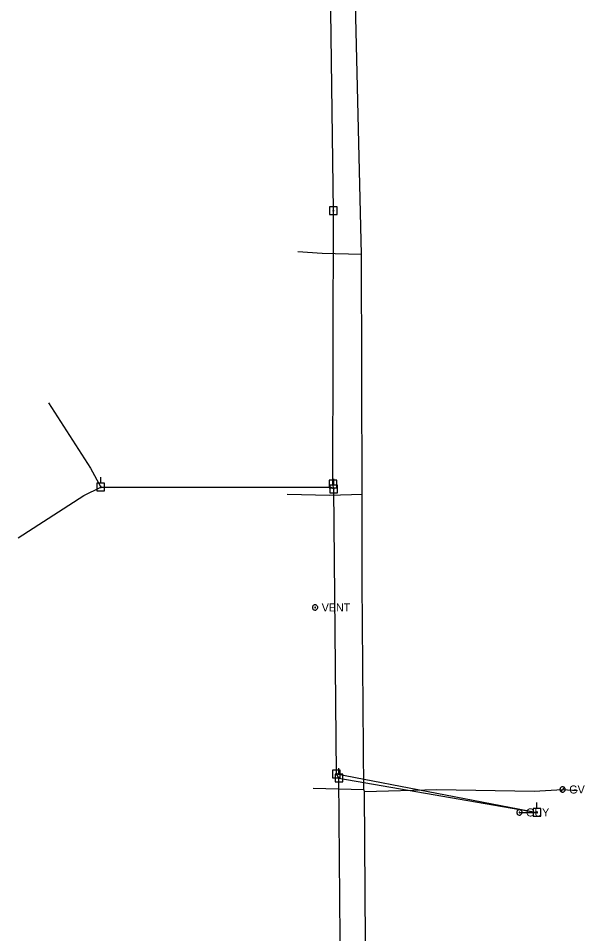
# Model space of a CAD drawing. Extents: x 596028 to 606371, y 330010 to 403088.
# Drawn here: x 601767 to 602039.6, y 390456.4 to 390896.6 of the extents above; entities that cross this region are included whole.
import ezdxf

# ---------------------------------------------------------------- set-up
doc = ezdxf.new("R2010")
doc.units = 0
for name, color, linetype in [('E_UTL_AG_Bold', 7, 'Continuous'), ('E_UTL_EGuyWire', 7, 'Continuous'), ('E_UTL_EPowerPole', 7, 'Continuous'), ('E_UTL_G', 7, 'Continuous'), ('E_UTL_G_UG', 7, 'Continuous'), ('E_UTL_Overhead', 7, 'Continuous')]:
    doc.layers.add(name, color=color, linetype=linetype)

msp = doc.modelspace()

# ---------------------------------------------------------------- linework, layer by layer
at = {"layer": 'E_UTL_AG_Bold'}
for points in [[(601911.1, 390613.25), (601911.07, 390613.49), (601911, 390613.73), (601910.89, 390613.94), (601910.74, 390614.13), (601910.56, 390614.29), (601910.35, 390614.42), (601910.11, 390614.5), (601909.87, 390614.53), (601909.63, 390614.52), (601909.39, 390614.46), (601909.17, 390614.36), (601908.97, 390614.22), (601908.8, 390614.04), (601908.67, 390613.84), (601908.58, 390613.61), (601908.53, 390613.37), (601908.53, 390613.13), (601908.58, 390612.89), (601908.67, 390612.66), (601908.8, 390612.46), (601908.97, 390612.28), (601909.17, 390612.14), (601909.39, 390612.04), (601909.63, 390611.98), (601909.87, 390611.97), (601910.11, 390612), (601910.35, 390612.08), (601910.56, 390612.2), (601910.74, 390612.36), (601910.89, 390612.55), (601911, 390612.77), (601911.07, 390613.01), (601911.1, 390613.25)], [(601909.97, 390613.25), (601909.97, 390613.28), (601909.96, 390613.31), (601909.95, 390613.34), (601909.93, 390613.36), (601909.91, 390613.38), (601909.88, 390613.39), (601909.85, 390613.4), (601909.82, 390613.41), (601909.79, 390613.41), (601909.76, 390613.4), (601909.73, 390613.39), (601909.71, 390613.37), (601909.69, 390613.35), (601909.67, 390613.32), (601909.66, 390613.29), (601909.65, 390613.26), (601909.65, 390613.23), (601909.66, 390613.2), (601909.67, 390613.18), (601909.69, 390613.15), (601909.71, 390613.13), (601909.73, 390613.11), (601909.76, 390613.1), (601909.79, 390613.09), (601909.82, 390613.09), (601909.85, 390613.09), (601909.88, 390613.1), (601909.91, 390613.12), (601909.93, 390613.14), (601909.95, 390613.16), (601909.96, 390613.19), (601909.97, 390613.22), (601909.97, 390613.25)]]:
    msp.add_lwpolyline(points, dxfattribs=at)
at = {"layer": 'E_UTL_EGuyWire'}
msp.add_line((602008.14, 390514.67), (602016.63, 390514.72), dxfattribs=at)
for points in [[(602009.43, 390514.67), (602009.4, 390514.92), (602009.33, 390515.15), (602009.22, 390515.37), (602009.07, 390515.56), (602008.89, 390515.72), (602008.68, 390515.84), (602008.45, 390515.92), (602008.2, 390515.96), (602007.96, 390515.94), (602007.72, 390515.89), (602007.5, 390515.79), (602007.3, 390515.64), (602007.13, 390515.47), (602007, 390515.26), (602006.91, 390515.04), (602006.87, 390514.8), (602006.87, 390514.55), (602006.91, 390514.31), (602007, 390514.09), (602007.13, 390513.88), (602007.3, 390513.7), (602007.5, 390513.56), (602007.72, 390513.46), (602007.96, 390513.4), (602008.2, 390513.39), (602008.45, 390513.43), (602008.68, 390513.51), (602008.89, 390513.63), (602009.07, 390513.79), (602009.22, 390513.98), (602009.33, 390514.2), (602009.4, 390514.43), (602009.43, 390514.67)], [(602008.3, 390514.67), (602008.3, 390514.7), (602008.29, 390514.73), (602008.28, 390514.76), (602008.26, 390514.78), (602008.24, 390514.8), (602008.21, 390514.82), (602008.18, 390514.83), (602008.15, 390514.83), (602008.12, 390514.83), (602008.09, 390514.83), (602008.06, 390514.81), (602008.04, 390514.8), (602008.02, 390514.77), (602008, 390514.75), (602007.99, 390514.72), (602007.98, 390514.69), (602007.98, 390514.66), (602007.99, 390514.63), (602008, 390514.6), (602008.02, 390514.57), (602008.04, 390514.55), (602008.06, 390514.54), (602008.09, 390514.52), (602008.12, 390514.52), (602008.15, 390514.51), (602008.18, 390514.52), (602008.21, 390514.53), (602008.24, 390514.54), (602008.26, 390514.56), (602008.28, 390514.59), (602008.29, 390514.61), (602008.3, 390514.64), (602008.3, 390514.67)]]:
    msp.add_lwpolyline(points, dxfattribs=at)
at = {"layer": 'E_UTL_EPowerPole'}
for points in [[(601918.62, 390805.93), (601918.62, 390808.84)], [(601920.46, 390805.93), (601916.77, 390805.93)], [(601916.77, 390805.93), (601916.77, 390802.24)], [(601916.77, 390802.24), (601920.46, 390802.24)], [(601918.89, 390804.09), (601918.88, 390804.13), (601918.87, 390804.17), (601918.85, 390804.22), (601918.82, 390804.25), (601918.79, 390804.28), (601918.75, 390804.3), (601918.71, 390804.32), (601918.66, 390804.32), (601918.62, 390804.32), (601918.57, 390804.31), (601918.53, 390804.29), (601918.49, 390804.27), (601918.46, 390804.23), (601918.44, 390804.2), (601918.42, 390804.15), (601918.41, 390804.11), (601918.41, 390804.06), (601918.42, 390804.02), (601918.44, 390803.98), (601918.46, 390803.94), (601918.49, 390803.91), (601918.53, 390803.88), (601918.57, 390803.86), (601918.62, 390803.85), (601918.66, 390803.85), (601918.71, 390803.85), (601918.75, 390803.87), (601918.79, 390803.89), (601918.82, 390803.92), (601918.85, 390803.96), (601918.87, 390804), (601918.88, 390804.04), (601918.89, 390804.09)], [(601920.46, 390802.24), (601920.46, 390805.93)], [(601806.69, 390673.03), (601806.69, 390675.94)], [(601920.24, 390674.41), (601916.56, 390674.41)], [(601916.56, 390674.41), (601916.56, 390670.72)], [(601918.4, 390674.41), (601918.4, 390677.32)], [(601918.8, 390672.15), (601918.8, 390675.06)], [(601920.24, 390670.72), (601920.24, 390674.41)], [(601808.53, 390673.03), (601804.84, 390673.03)], [(601804.84, 390673.03), (601804.84, 390669.34)], [(601806.96, 390671.19), (601806.95, 390671.23), (601806.94, 390671.27), (601806.92, 390671.31), (601806.89, 390671.35), (601806.86, 390671.38), (601806.82, 390671.4), (601806.78, 390671.42), (601806.73, 390671.42), (601806.69, 390671.42), (601806.64, 390671.41), (601806.6, 390671.39), (601806.56, 390671.37), (601806.53, 390671.33), (601806.51, 390671.29), (601806.49, 390671.25), (601806.48, 390671.21), (601806.48, 390671.16), (601806.49, 390671.12), (601806.51, 390671.08), (601806.53, 390671.04), (601806.56, 390671.01), (601806.6, 390670.98), (601806.64, 390670.96), (601806.69, 390670.95), (601806.73, 390670.95), (601806.78, 390670.95), (601806.82, 390670.97), (601806.86, 390670.99), (601806.89, 390671.02), (601806.92, 390671.06), (601806.94, 390671.1), (601806.95, 390671.14), (601806.96, 390671.19)], [(601808.53, 390669.34), (601808.53, 390673.03)], [(601916.56, 390670.72), (601920.24, 390670.72)], [(601920.65, 390672.15), (601916.96, 390672.15)], [(601916.96, 390672.15), (601916.96, 390668.46)], [(601918.67, 390672.57), (601918.67, 390672.61), (601918.65, 390672.66), (601918.63, 390672.7), (601918.6, 390672.73), (601918.57, 390672.76), (601918.53, 390672.79), (601918.49, 390672.8), (601918.44, 390672.81), (601918.4, 390672.81), (601918.35, 390672.79), (601918.31, 390672.78), (601918.28, 390672.75), (601918.24, 390672.72), (601918.22, 390672.68), (601918.2, 390672.64), (601918.19, 390672.59), (601918.19, 390672.55), (601918.2, 390672.5), (601918.22, 390672.46), (601918.24, 390672.42), (601918.28, 390672.39), (601918.31, 390672.36), (601918.35, 390672.34), (601918.4, 390672.33), (601918.44, 390672.33), (601918.49, 390672.34), (601918.53, 390672.35), (601918.57, 390672.38), (601918.6, 390672.4), (601918.63, 390672.44), (601918.65, 390672.48), (601918.67, 390672.52), (601918.67, 390672.57)], [(601919.07, 390670.31), (601919.07, 390670.35), (601919.06, 390670.4), (601919.04, 390670.44), (601919.01, 390670.47), (601918.97, 390670.5), (601918.93, 390670.53), (601918.89, 390670.54), (601918.85, 390670.55), (601918.8, 390670.54), (601918.76, 390670.53), (601918.72, 390670.52), (601918.68, 390670.49), (601918.65, 390670.46), (601918.62, 390670.42), (601918.61, 390670.38), (601918.6, 390670.33), (601918.6, 390670.29), (601918.61, 390670.24), (601918.62, 390670.2), (601918.65, 390670.16), (601918.68, 390670.13), (601918.72, 390670.1), (601918.76, 390670.08), (601918.8, 390670.07), (601918.85, 390670.07), (601918.89, 390670.08), (601918.93, 390670.09), (601918.97, 390670.11), (601919.01, 390670.14), (601919.04, 390670.18), (601919.06, 390670.22), (601919.07, 390670.26), (601919.07, 390670.31)], [(601920.65, 390668.46), (601920.65, 390672.15)], [(601804.84, 390669.34), (601808.53, 390669.34)], [(601916.96, 390668.46), (601920.65, 390668.46)], [(601920.11, 390535.05), (601920.11, 390537.96)], [(601921.95, 390535.05), (601918.26, 390535.05)], [(601918.26, 390535.05), (601918.26, 390531.36)], [(601923.11, 390533.06), (601919.42, 390533.06)], [(601919.42, 390533.06), (601919.42, 390529.37)], [(601920.38, 390533.2), (601920.37, 390533.25), (601920.36, 390533.29), (601920.34, 390533.33), (601920.31, 390533.37), (601920.28, 390533.4), (601920.24, 390533.42), (601920.2, 390533.44), (601920.15, 390533.44), (601920.11, 390533.44), (601920.06, 390533.43), (601920.02, 390533.41), (601919.98, 390533.39), (601919.95, 390533.35), (601919.93, 390533.31), (601919.91, 390533.27), (601919.9, 390533.23), (601919.9, 390533.18), (601919.91, 390533.14), (601919.93, 390533.1), (601919.95, 390533.06), (601919.98, 390533.02), (601920.02, 390533), (601920.06, 390532.98), (601920.11, 390532.97), (601920.15, 390532.97), (601920.2, 390532.97), (601920.24, 390532.99), (601920.28, 390533.01), (601920.31, 390533.04), (601920.34, 390533.08), (601920.36, 390533.12), (601920.37, 390533.16), (601920.38, 390533.2)], [(601921.26, 390533.06), (601921.26, 390535.97)], [(601921.95, 390531.36), (601921.95, 390535.05)], [(601923.11, 390529.37), (601923.11, 390533.06)], [(601918.26, 390531.36), (601921.95, 390531.36)], [(601919.42, 390529.37), (601923.11, 390529.37)], [(601921.53, 390531.22), (601921.53, 390531.26), (601921.52, 390531.31), (601921.49, 390531.35), (601921.47, 390531.38), (601921.43, 390531.41), (601921.39, 390531.44), (601921.35, 390531.45), (601921.31, 390531.46), (601921.26, 390531.46), (601921.22, 390531.45), (601921.17, 390531.43), (601921.14, 390531.4), (601921.11, 390531.37), (601921.08, 390531.33), (601921.07, 390531.29), (601921.06, 390531.24), (601921.06, 390531.2), (601921.07, 390531.15), (601921.08, 390531.11), (601921.11, 390531.07), (601921.14, 390531.04), (601921.17, 390531.01), (601921.22, 390530.99), (601921.26, 390530.98), (601921.31, 390530.98), (601921.35, 390530.99), (601921.39, 390531), (601921.43, 390531.03), (601921.47, 390531.06), (601921.49, 390531.09), (601921.52, 390531.13), (601921.53, 390531.17), (601921.53, 390531.22)], [(602018.45, 390516.56), (602014.76, 390516.56)], [(602014.76, 390516.56), (602014.76, 390512.87)], [(602016.6, 390516.56), (602016.6, 390519.47)], [(602018.45, 390512.87), (602018.45, 390516.56)], [(602014.76, 390512.87), (602018.45, 390512.87)], [(602016.87, 390514.72), (602016.87, 390514.76), (602016.86, 390514.81), (602016.84, 390514.85), (602016.81, 390514.88), (602016.77, 390514.91), (602016.73, 390514.94), (602016.69, 390514.95), (602016.65, 390514.96), (602016.6, 390514.96), (602016.56, 390514.95), (602016.52, 390514.93), (602016.48, 390514.9), (602016.45, 390514.87), (602016.42, 390514.83), (602016.41, 390514.79), (602016.4, 390514.74), (602016.4, 390514.7), (602016.41, 390514.65), (602016.42, 390514.61), (602016.45, 390514.57), (602016.48, 390514.54), (602016.52, 390514.51), (602016.56, 390514.49), (602016.6, 390514.48), (602016.65, 390514.48), (602016.69, 390514.49), (602016.73, 390514.5), (602016.77, 390514.53), (602016.81, 390514.56), (602016.84, 390514.59), (602016.86, 390514.63), (602016.87, 390514.67), (602016.87, 390514.72)]]:
    msp.add_lwpolyline(points, dxfattribs=at)
at = {"layer": 'E_UTL_G'}
for points in [[(602030.23, 390525.72), (602030.21, 390525.96), (602030.14, 390526.19), (602030.02, 390526.41), (602029.87, 390526.6), (602029.69, 390526.76), (602029.48, 390526.89), (602029.25, 390526.97), (602029.01, 390527), (602028.76, 390526.99), (602028.53, 390526.93), (602028.3, 390526.83), (602028.1, 390526.69), (602027.94, 390526.51), (602027.8, 390526.31), (602027.71, 390526.08), (602027.67, 390525.84), (602027.67, 390525.6), (602027.71, 390525.36), (602027.8, 390525.13), (602027.94, 390524.92), (602028.1, 390524.75), (602028.3, 390524.61), (602028.53, 390524.51), (602028.76, 390524.45), (602029.01, 390524.44), (602029.25, 390524.47), (602029.48, 390524.55), (602029.69, 390524.67), (602029.87, 390524.83), (602030.02, 390525.02), (602030.14, 390525.24), (602030.21, 390525.48), (602030.23, 390525.72)], [(602028.04, 390524.81), (602029.85, 390526.63)]]:
    msp.add_lwpolyline(points, dxfattribs=at)
at = {"layer": 'E_UTL_G_UG'}
for points in [[(601939.67, 389907.97), (601938.81, 390043.03), (601938.16, 390068.68), (601936.51, 390263.07), (601936.24, 390276.26), (601934.44, 390404.36), (601933.67, 390524.77), (601933.34, 390525.71), (601932.51, 390625.09), (601932.47, 390667.78), (601932.14, 390783.19), (601931.98, 390789.71), (601928.88, 390917.41)], [(601901.58, 390784.43), (601913.19, 390783.6), (601932.14, 390783.19)], [(601896.43, 390667.8), (601916.88, 390667.29), (601932.47, 390667.78)], [(601908.94, 390526.27), (601933.34, 390525.71)], [(601933.67, 390524.77), (601968.44, 390525.7), (602015.26, 390524.83), (602028.94, 390525.72), (602036.16, 390525.26)]]:
    msp.add_lwpolyline(points, dxfattribs=at)
at = {"layer": 'E_UTL_Overhead'}
for points in [[(601918.84, 390670.31), (601918.43, 390672.57), (601918.65, 390804.09), (601916.92, 390936.05)], [(601781.56, 390711.74), (601801.71, 390680.27), (601806.72, 390671.19)], [(601767, 390646.82), (601798.52, 390667.1), (601806.72, 390671.19)], [(601806.72, 390671.19), (601917.35, 390671.05), (601918.84, 390670.31)], [(601921.29, 390531.22), (601920.14, 390533.2), (601918.84, 390670.31)], [(601920.14, 390533.2), (602016.63, 390514.72)], [(601794.23, 390383.29), (601922.42, 390396.44), (601921.29, 390531.22)], [(601921.29, 390531.22), (602016.63, 390514.72)]]:
    msp.add_lwpolyline(points, dxfattribs=at)

# ---------------------------------------------------------------- texts
at = {"layer": 'E_UTL_AG_Bold'}
msp.add_text('VENT', height=3.85, dxfattribs=at).set_placement((601913.02, 390611.32))
at = {"layer": 'E_UTL_EGuyWire'}
msp.add_text('GUY', height=3.85, dxfattribs=at).set_placement((602011.35, 390512.75))
at = {"layer": 'E_UTL_G'}
msp.add_text('GV', height=3.85, dxfattribs=at).set_placement((602032.15, 390523.79))

doc.saveas('drawing.dxf')
